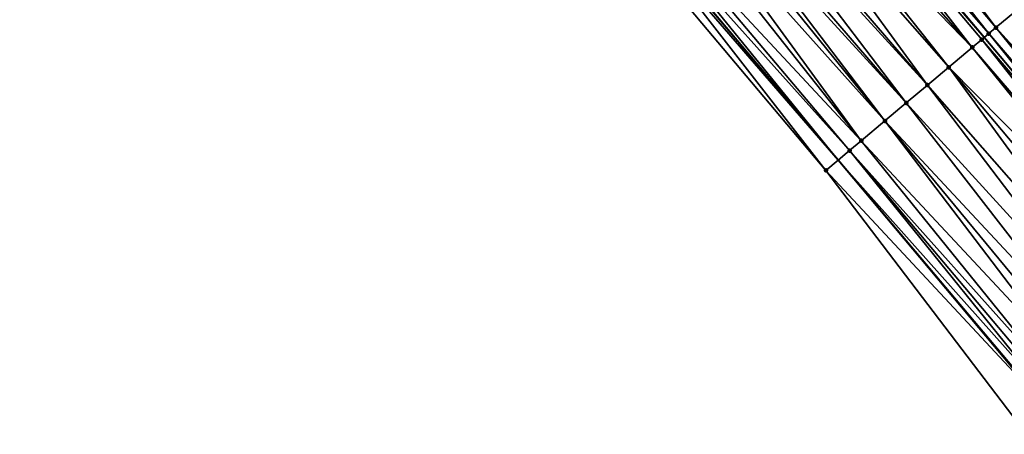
# Model space of a CAD drawing. Header units: feet. Extents: x 2004186 to 2014793, y 836912 to 864902.
# Tile 433 of 656: x 2008278 to 2008342, y 850851 to 850877. Entities that reach past the tile are written whole.
import ezdxf

# ---------------------------------------------------------------- set-up
doc = ezdxf.new("R2010")
doc.units = ezdxf.units.FT
doc.header["$LTSCALE"] = 100
doc.header["$MEASUREMENT"] = 0
for name, color, linetype, lineweight in [('EP_Travel Lane', 5, 'Continuous', 40), ('GPL_Skip Line', 2, 'Continuous', 40), ('Road Shots', 4, 'Continuous', 200), ('Road X-Section', 30, 'Continuous', 13)]:
    doc.layers.add(name, color=color, linetype=linetype, lineweight=lineweight)
doc.layers.add('I-77 SB_MM21-27-Surface-Border', color=7, linetype='Continuous')
doc.layers.add('I-77 SB_MM21-27-Surface-TIN', color=7, linetype='Continuous')

msp = doc.modelspace()

# ---------------------------------------------------------------- linework, layer by layer
at = {"layer": 'EP_Travel Lane'}
msp.add_polyline3d([(2008454.918006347, 850720.5859366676, 429.6400841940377), (2008446.558583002, 850730.539610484, 429.6601852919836), (2008433.699792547, 850745.8574395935, 429.8041870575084), (2008420.840905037, 850761.1753843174, 429.9095432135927), (2008407.981790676, 850776.4935992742, 429.9245869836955), (2008395.12271548, 850791.8117675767, 429.955176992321), (2008382.263734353, 850807.1298238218, 430.0232464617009), (2008369.404801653, 850822.4478223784, 430.1106108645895), (2008356.545910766, 850837.7657711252, 430.2146220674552), (2008343.670067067, 850853.0759544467, 430.3157493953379), (2008330.792895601, 850868.3787609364, 430.3733076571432), (2008317.915770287, 850883.6815125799, 430.4478280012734), (2008305.038722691, 850898.9841718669, 430.5508723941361), (2008292.161601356, 850914.2869187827, 430.6268479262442), (2008279.284497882, 850929.5896444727, 430.7093854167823)], dxfattribs=at)
at = {"layer": 'GPL_Skip Line'}
msp.add_polyline3d([(2008559.222522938, 850616.2376480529, 429.309631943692), (2008546.335201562, 850631.5319010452, 429.3652963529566), (2008533.447902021, 850646.8261281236, 429.4301563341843), (2008520.560592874, 850662.1203666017, 429.4909709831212), (2008507.680393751, 850677.4203721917, 429.5933693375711), (2008494.802766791, 850692.7230310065, 429.5796667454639), (2008481.925319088, 850708.025476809, 429.6657487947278), (2008469.047878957, 850723.3279136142, 429.7560456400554), (2008464.539636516, 850728.6850811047, 429.7884022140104), (2008456.168581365, 850738.628806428, 429.8391217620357), (2008443.288512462, 850753.9286539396, 429.9965433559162), (2008430.408320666, 850769.228647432, 430.1051054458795), (2008417.527927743, 850784.5288798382, 430.1337043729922), (2008404.647548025, 850799.8290965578, 430.1675532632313), (2008391.767224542, 850815.1292464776, 430.2237599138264), (2008378.886953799, 850830.429333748, 430.3009351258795), (2008366.006698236, 850845.7294029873, 430.3841450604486), (2008353.131042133, 850861.0333499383, 430.4661704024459), (2008340.256818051, 850876.3386080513, 430.5287249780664), (2008327.38275673, 850891.6436726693, 430.6510746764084), (2008314.508658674, 850906.948780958, 430.7599288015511), (2008301.634466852, 850922.2540007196, 430.8343349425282), (2008288.760262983, 850937.5592348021, 430.9043157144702)], dxfattribs=at)
at = {"layer": 'I-77 SB_MM21-27-Surface-Border', "color": 3, "linetype": 'ByBlock', "lineweight": -2}
msp.add_polyline3d([(2008527.59071015, 850615.7392246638, 428.9704999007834), (2008514.600691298, 850630.946596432, 429.0979360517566), (2008501.664380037, 850646.1996936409, 429.1277883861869), (2008488.226903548, 850661.0512531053, 429.1677871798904), (2008474.878458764, 850675.9575898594, 429.1857798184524), (2008461.798098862, 850691.0893898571, 429.2414532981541), (2008448.780580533, 850706.2738255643, 429.3650213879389), (2008444.182241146, 850711.5493623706, 429.3944395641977), (2008436.583452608, 850722.1429721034, 429.4927287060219), (2008425.998481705, 850739.3747940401, 429.6771073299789), (2008416.484405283, 850757.5083837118, 429.8139452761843), (2008405.593145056, 850774.4829372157, 429.8849395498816), (2008392.55973734, 850789.6543811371, 429.9084286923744), (2008379.679431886, 850804.9545096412, 429.9717970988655), (2008366.95222463, 850820.3833275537, 430.0734191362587), (2008354.225158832, 850835.8119774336, 430.2312749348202), (2008342.110780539, 850851.7643783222, 430.3087367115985), (2008330.001785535, 850867.7133945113, 430.3576592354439), (2008317.145100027, 850883.033301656, 430.4390062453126), (2008303.488193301, 850897.6800516, 430.5276311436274), (2008290.613956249, 850912.9853251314, 430.585426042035), (2008277.739760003, 850928.2905501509, 430.6582145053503)], dxfattribs=at)
at = {"layer": 'I-77 SB_MM21-27-Surface-TIN', "color": 128, "linetype": 'ByBlock', "lineweight": -2}
for points in [[(2008329.066302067, 850893.059891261, 430.6362787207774), (2008328.148014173, 850892.2873970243, 430.6478623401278), (2008341.022057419, 850876.9823538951, 430.5188730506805)], [(2008329.066302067, 850893.059891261, 430.6362787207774), (2008341.022057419, 850876.9823538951, 430.5188730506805), (2008342.246386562, 850878.0124112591, 430.4833279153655)], [(2008328.148014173, 850892.2873970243, 430.6478623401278), (2008327.38275673, 850891.6436726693, 430.6510746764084), (2008340.562921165, 850876.5960976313, 430.5274906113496)], [(2008328.148014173, 850892.2873970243, 430.6478623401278), (2008340.562921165, 850876.5960976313, 430.5274906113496), (2008341.022057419, 850876.9823538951, 430.5188730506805)], [(2008327.229705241, 850891.5149277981, 430.6517171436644), (2008326.311376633, 850890.7424819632, 430.6483433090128), (2008339.491542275, 850875.6949054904, 430.5252015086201)], [(2008327.229705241, 850891.5149277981, 430.6517171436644), (2008340.256818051, 850876.3386080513, 430.5287249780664), (2008327.38275673, 850891.6436726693, 430.6510746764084)], [(2008327.229705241, 850891.5149277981, 430.6517171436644), (2008340.103766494, 850876.2098632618, 430.5293421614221), (2008340.256818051, 850876.3386080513, 430.5287249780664)], [(2008327.229705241, 850891.5149277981, 430.6517171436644), (2008339.491542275, 850875.6949054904, 430.5252015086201), (2008340.103766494, 850876.2098632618, 430.5293421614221)], [(2008340.562921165, 850876.5960976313, 430.5274906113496), (2008327.38275673, 850891.6436726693, 430.6510746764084), (2008340.256818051, 850876.3386080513, 430.5287249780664)], [(2008326.311376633, 850890.7424819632, 430.6483433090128), (2008325.546071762, 850890.0988139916, 430.634131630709), (2008339.491542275, 850875.6949054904, 430.5252015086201)], [(2008325.546071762, 850890.0988139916, 430.634131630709), (2008324.780749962, 850889.4551661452, 430.6137007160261), (2008337.960938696, 850874.407562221, 430.4990404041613)], [(2008325.546071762, 850890.0988139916, 430.634131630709), (2008337.960938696, 850874.407562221, 430.4990404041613), (2008339.491542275, 850875.6949054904, 430.5252015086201)], [(2008324.780749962, 850889.4551661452, 430.6137007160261), (2008323.556240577, 850888.4253230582, 430.5830300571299), (2008336.583357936, 850873.2489979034, 430.4617051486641)], [(2008324.780749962, 850889.4551661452, 430.6137007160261), (2008336.583357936, 850873.2489979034, 430.4617051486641), (2008337.960938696, 850874.407562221, 430.4990404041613)], [(2008323.097062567, 850888.0391164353, 430.5763077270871), (2008322.178730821, 850887.2666743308, 430.5717812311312), (2008335.205811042, 850872.090393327, 430.4368109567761)], [(2008323.556240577, 850888.4253230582, 430.5830300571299), (2008323.097062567, 850888.0391164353, 430.5763077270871), (2008336.583357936, 850873.2489979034, 430.4617051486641)], [(2008323.097062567, 850888.0391164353, 430.5763077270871), (2008335.205811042, 850872.090393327, 430.4368109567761), (2008336.583357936, 850873.2489979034, 430.4617051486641)], [(2008322.178730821, 850887.2666743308, 430.5717812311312), (2008321.719557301, 850886.880462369, 430.5667086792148), (2008335.205811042, 850872.090393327, 430.4368109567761)], [(2008321.719557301, 850886.880462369, 430.5667086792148), (2008321.260366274, 850886.4942712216, 430.5552040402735), (2008333.828281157, 850870.9317685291, 430.4181657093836)], [(2008321.719557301, 850886.880462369, 430.5667086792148), (2008333.828281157, 850870.9317685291, 430.4181657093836), (2008335.205811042, 850872.090393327, 430.4368109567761)], [(2008321.260366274, 850886.4942712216, 430.5552040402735), (2008320.495020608, 850885.8506517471, 430.5260054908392), (2008333.828281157, 850870.9317685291, 430.4181657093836)], [(2008319.882747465, 850885.3357521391, 430.5038914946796), (2008318.658229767, 850884.3059189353, 430.4701666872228), (2008332.297693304, 850869.6444065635, 430.3977822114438)], [(2008320.495020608, 850885.8506517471, 430.5260054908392), (2008319.882747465, 850885.3357521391, 430.5038914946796), (2008332.297693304, 850869.6444065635, 430.3977822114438)], [(2008320.495020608, 850885.8506517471, 430.5260054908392), (2008332.297693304, 850869.6444065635, 430.3977822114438), (2008333.828281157, 850870.9317685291, 430.4181657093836)], [(2008318.197381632, 850883.9183086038, 430.4632383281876), (2008331.532400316, 850869.0007244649, 430.387935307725), (2008318.658229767, 850884.3059189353, 430.4701666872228)], [(2008318.658229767, 850884.3059189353, 430.4701666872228), (2008331.532400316, 850869.0007244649, 430.387935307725), (2008332.297693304, 850869.6444065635, 430.3977822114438)], [(2008317.715203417, 850883.5129397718, 430.4230857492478), (2008317.145100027, 850883.033301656, 430.4390062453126), (2008330.001785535, 850867.7133945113, 430.3576592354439)], [(2008317.894275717, 850883.6634386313, 430.4466517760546), (2008317.715203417, 850883.5129397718, 430.4230857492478), (2008330.792895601, 850868.3787609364, 430.3733076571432)], [(2008317.715203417, 850883.5129397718, 430.4230857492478), (2008330.001785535, 850867.7133945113, 430.3576592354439), (2008330.792895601, 850868.3787609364, 430.3733076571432)], [(2008317.894275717, 850883.6634386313, 430.4466517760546), (2008330.792895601, 850868.3787609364, 430.3733076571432), (2008317.915770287, 850883.6815125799, 430.4478280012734)], [(2008318.197381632, 850883.9183086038, 430.4632383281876), (2008317.915770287, 850883.6815125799, 430.4478280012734), (2008330.792895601, 850868.3787609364, 430.3733076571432)], [(2008318.197381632, 850883.9183086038, 430.4632383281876), (2008330.792895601, 850868.3787609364, 430.3733076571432), (2008331.532400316, 850869.0007244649, 430.387935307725)], [(2008342.246386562, 850878.0124112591, 430.4833279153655), (2008341.022057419, 850876.9823538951, 430.5188730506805), (2008354.508433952, 850862.1921388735, 430.4340930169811)], [(2008340.562921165, 850876.5960976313, 430.5274906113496), (2008340.256818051, 850876.3386080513, 430.5287249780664), (2008353.131042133, 850861.0333499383, 430.4661704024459)], [(2008341.022057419, 850876.9823538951, 430.5188730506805), (2008340.562921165, 850876.5960976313, 430.5274906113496), (2008353.590186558, 850861.4195964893, 430.4605544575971)], [(2008340.562921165, 850876.5960976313, 430.5274906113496), (2008353.131042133, 850861.0333499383, 430.4661704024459), (2008353.590186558, 850861.4195964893, 430.4605544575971)], [(2008341.022057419, 850876.9823538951, 430.5188730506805), (2008353.590186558, 850861.4195964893, 430.4605544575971), (2008354.508433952, 850862.1921388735, 430.4340930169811)], [(2008340.103766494, 850876.2098632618, 430.5293421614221), (2008339.491542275, 850875.6949054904, 430.5252015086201), (2008352.518825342, 850860.518383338, 430.4647581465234)], [(2008340.103766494, 850876.2098632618, 430.5293421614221), (2008353.131042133, 850861.0333499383, 430.4661704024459), (2008340.256818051, 850876.3386080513, 430.5287249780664)], [(2008340.103766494, 850876.2098632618, 430.5293421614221), (2008352.518825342, 850860.518383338, 430.4647581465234), (2008353.131042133, 850861.0333499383, 430.4661704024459)], [(2008339.491542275, 850875.6949054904, 430.5252015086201), (2008337.960938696, 850874.407562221, 430.4990404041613), (2008352.059647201, 850860.1321768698, 430.4579875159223)], [(2008339.491542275, 850875.6949054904, 430.5252015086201), (2008352.059647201, 850860.1321768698, 430.4579875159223), (2008352.518825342, 850860.518383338, 430.4647581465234)], [(2008337.960938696, 850874.407562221, 430.4990404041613), (2008336.583357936, 850873.2489979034, 430.4617051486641), (2008349.763725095, 850858.2011818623, 430.4125973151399)], [(2008337.960938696, 850874.407562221, 430.4990404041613), (2008350.835148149, 850859.1023214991, 430.4311114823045), (2008352.059647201, 850860.1321768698, 430.4579875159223)], [(2008337.960938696, 850874.407562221, 430.4990404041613), (2008349.763725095, 850858.2011818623, 430.4125973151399), (2008350.835148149, 850859.1023214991, 430.4311114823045)], [(2008336.583357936, 850873.2489979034, 430.4617051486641), (2008335.205811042, 850872.090393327, 430.4368109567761), (2008348.692313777, 850857.3000282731, 430.3983947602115)], [(2008336.583357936, 850873.2489979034, 430.4617051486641), (2008348.692313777, 850857.3000282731, 430.3983947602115), (2008349.763725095, 850858.2011818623, 430.4125973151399)], [(2008335.205811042, 850872.090393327, 430.4368109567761), (2008333.828281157, 850870.9317685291, 430.4181657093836), (2008347.467806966, 850856.2701821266, 430.368668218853)], [(2008335.205811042, 850872.090393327, 430.4368109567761), (2008347.467806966, 850856.2701821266, 430.368668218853), (2008348.692313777, 850857.3000282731, 430.3983947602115)], [(2008333.828281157, 850870.9317685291, 430.4181657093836), (2008332.297693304, 850869.6444065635, 430.3977822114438), (2008345.93720657, 850854.9828350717, 430.3436769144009)], [(2008333.828281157, 850870.9317685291, 430.4181657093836), (2008346.549436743, 850855.4977857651, 430.3500048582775), (2008347.467806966, 850856.2701821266, 430.368668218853)], [(2008333.828281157, 850870.9317685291, 430.4181657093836), (2008345.93720657, 850854.9828350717, 430.3436769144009), (2008346.549436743, 850855.4977857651, 430.3500048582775)], [(2008332.297693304, 850869.6444065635, 430.3977822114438), (2008331.532400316, 850869.0007244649, 430.387935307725), (2008344.865788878, 850854.0816890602, 430.3271327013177)], [(2008332.297693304, 850869.6444065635, 430.3977822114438), (2008344.865788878, 850854.0816890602, 430.3271327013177), (2008345.93720657, 850854.9828350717, 430.3436769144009)], [(2008331.532400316, 850869.0007244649, 430.387935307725), (2008330.792895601, 850868.3787609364, 430.3733076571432), (2008344.100514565, 850853.4379847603, 430.3241465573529)], [(2008331.532400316, 850869.0007244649, 430.387935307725), (2008344.406626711, 850853.6954636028, 430.3262302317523), (2008344.865788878, 850854.0816890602, 430.3271327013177)], [(2008331.532400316, 850869.0007244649, 430.387935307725), (2008344.100514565, 850853.4379847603, 430.3241465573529), (2008344.406626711, 850853.6954636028, 430.3262302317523)], [(2008330.001785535, 850867.7133945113, 430.3576592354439), (2008343.641330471, 850853.0517853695, 430.3151888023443), (2008330.792895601, 850868.3787609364, 430.3733076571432)], [(2008343.641330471, 850853.0517853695, 430.3151888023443), (2008343.670067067, 850853.0759544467, 430.3157493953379), (2008330.792895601, 850868.3787609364, 430.3733076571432)], [(2008344.100514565, 850853.4379847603, 430.3241465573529), (2008330.792895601, 850868.3787609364, 430.3733076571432), (2008343.670067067, 850853.0759544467, 430.3157493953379)], [(2008330.001785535, 850867.7133945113, 430.3576592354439), (2008342.110780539, 850851.7643783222, 430.3087367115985), (2008343.641330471, 850853.0517853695, 430.3151888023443)]]:
    msp.add_3dface(points, dxfattribs=at)
at = {"layer": 'Road Shots', "lineweight": 100}
for p in [(2008340.562921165, 850876.5960976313, 430.5274906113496), (2008341.022057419, 850876.9823538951, 430.5188730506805), (2008340.103766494, 850876.2098632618, 430.5293421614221), (2008339.491542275, 850875.6949054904, 430.5252015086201), (2008337.960938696, 850874.407562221, 430.4990404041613), (2008336.583357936, 850873.2489979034, 430.4617051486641), (2008335.205811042, 850872.090393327, 430.4368109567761), (2008333.828281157, 850870.9317685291, 430.4181657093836), (2008332.297693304, 850869.6444065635, 430.3977822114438), (2008331.532400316, 850869.0007244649, 430.387935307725), (2008330.001785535, 850867.7133945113, 430.3576592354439)]:
    msp.add_point(p, dxfattribs=at)
at = {"layer": 'Road X-Section', "extrusion": (-0.6437082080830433, 0.7652593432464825, 0.004228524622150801), "elevation": -641642.2193689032, "flags": 128}
msp.add_lwpolyline([(-2084622.466339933, 3143.585686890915), (-2084624.466339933, 3143.615963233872), (-2084625.466339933, 3143.625810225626), (-2084627.466339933, 3143.646193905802), (-2084629.266339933, 3143.66483931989), (-2084631.066339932, 3143.689733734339), (-2084632.866339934, 3143.727069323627), (-2084634.866339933, 3143.753230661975), (-2084635.666339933, 3143.757371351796), (-2084636.266339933, 3143.755519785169), (-2084636.866339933, 3143.746902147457), (-2084638.466339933, 3143.711356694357), (-2084641.266339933, 3143.678175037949), (-2084642.066339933, 3143.674207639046), (-2084642.866339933, 3143.670689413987), (-2084643.666339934, 3143.657383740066), (-2084644.266339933, 3143.647965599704), (-2084645.266339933, 3143.638581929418), (-2084646.266339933, 3143.620879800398), (-2084647.066339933, 3143.612678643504), (-2084647.466339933, 3143.604283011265), (-2084647.866339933, 3143.590084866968), (-2084648.266339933, 3143.570501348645), (-2084648.666339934, 3143.544987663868), (-2084649.266339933, 3143.497965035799), (-2084650.466339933, 3143.398870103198), (-2084650.666339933, 3143.381239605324)], dxfattribs=at)

doc.saveas('drawing.dxf')
